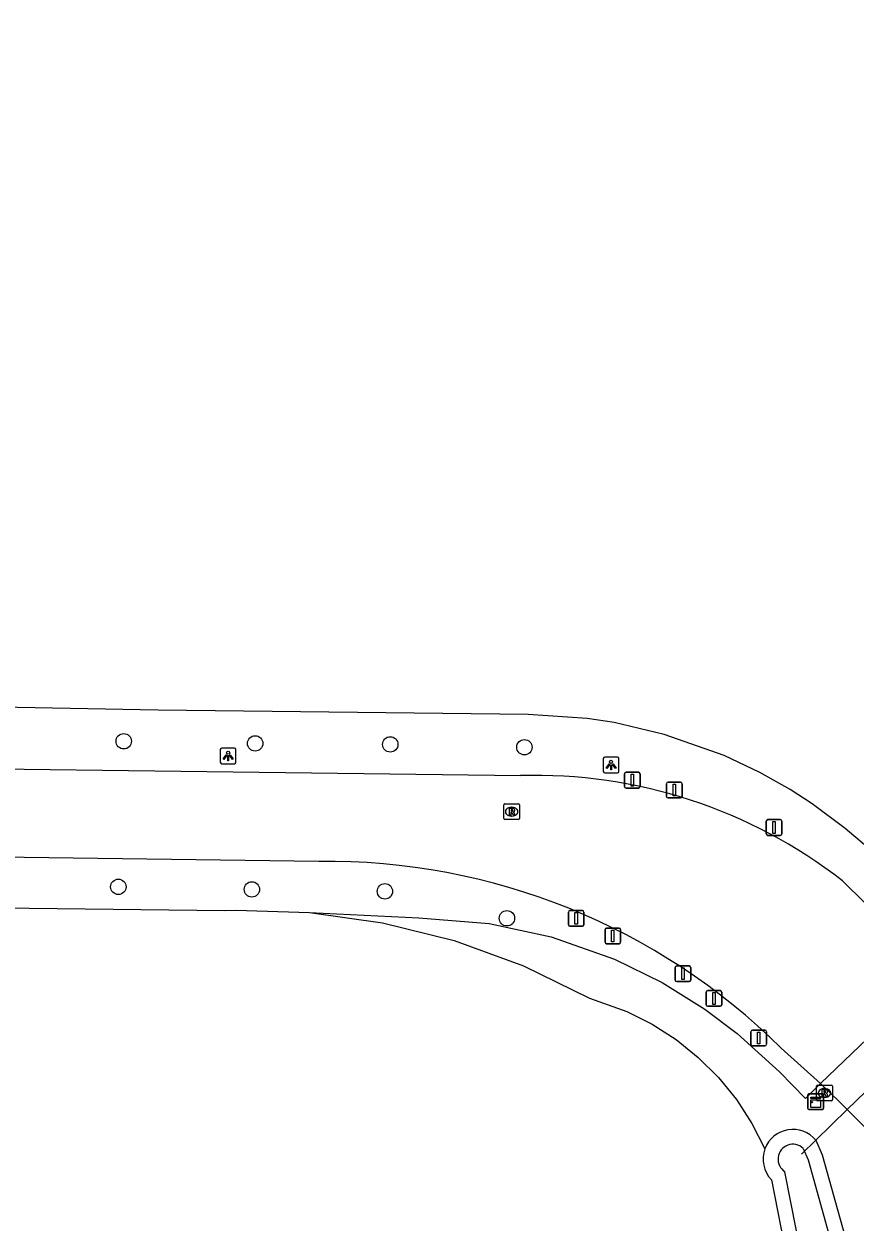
# Model space of a CAD drawing. Extents: x 156141 to 158132, y 385651 to 388399.
# Drawn here: x 156815 to 156867.8, y 385918.6 to 385994.7 of the extents above; entities that cross this region are included whole.
import ezdxf

# ---------------------------------------------------------------- set-up
doc = ezdxf.new("R2010")
doc.units = 0
for name, color, linetype in [('IMGEO_Afsluitpaal', 7, 'Continuous'), ('IMGEO_Berm_groen', 7, 'Continuous'), ('IMGEO_Boom', 7, 'Continuous'), ('IMGEO_Bouwland', 7, 'Continuous'), ('IMGEO_Duiker', 7, 'Continuous'), ('IMGEO_Grasland_overig', 7, 'Continuous'), ('IMGEO_Groenvoorziening', 7, 'Continuous'), ('IMGEO_Kast', 7, 'Continuous'), ('IMGEO_Lichtpunt', 7, 'Continuous'), ('IMGEO_Rijbaan_lokaal_gesloten', 7, 'Continuous'), ('IMGEO_Rijbaan_lokaal_open', 7, 'Continuous'), ('IMGEO_Rioolput', 7, 'Continuous'), ('IMGEO_Waterloop', 7, 'Continuous')]:
    doc.layers.add(name, color=color, linetype=linetype)

msp = doc.modelspace()

# ---------------------------------------------------------------- linework, layer by layer
at = {"layer": 'IMGEO_Afsluitpaal'}
for p, q in [((156853.119, 385946.227), (156853.119, 385947.027)), ((156853.119, 385947.027), (156853.119, 385946.227)), ((156853.219, 385947.127), (156854.009, 385947.127)), ((156854.009, 385947.127), (156853.219, 385947.127)), ((156854.109, 385947.027), (156854.109, 385946.227)), ((156854.109, 385946.227), (156854.109, 385947.027)), ((156854.009, 385946.127), (156853.219, 385946.127)), ((156853.219, 385946.127), (156854.009, 385946.127)), ((156855.791, 385945.601), (156855.791, 385946.401)), ((156855.791, 385946.401), (156855.791, 385945.601)), ((156855.891, 385946.501), (156856.681, 385946.501)), ((156856.681, 385946.501), (156855.891, 385946.501)), ((156856.781, 385946.401), (156856.781, 385945.601)), ((156856.781, 385945.601), (156856.781, 385946.401)), ((156856.681, 385945.501), (156855.891, 385945.501)), ((156855.891, 385945.501), (156856.681, 385945.501)), ((156862.13, 385943.223), (156862.13, 385944.023)), ((156862.13, 385944.023), (156862.13, 385943.223)), ((156862.23, 385944.123), (156863.02, 385944.123)), ((156863.02, 385944.123), (156862.23, 385944.123)), ((156863.12, 385944.023), (156863.12, 385943.223)), ((156863.12, 385943.223), (156863.12, 385944.023)), ((156863.02, 385943.123), (156862.23, 385943.123)), ((156862.23, 385943.123), (156863.02, 385943.123)), ((156849.556, 385937.451), (156849.556, 385938.251)), ((156849.556, 385938.251), (156849.556, 385937.451)), ((156849.656, 385938.351), (156850.446, 385938.351)), ((156850.446, 385938.351), (156849.656, 385938.351)), ((156850.546, 385938.251), (156850.546, 385937.451)), ((156850.546, 385937.451), (156850.546, 385938.251)), ((156850.446, 385937.351), (156849.656, 385937.351)), ((156849.656, 385937.351), (156850.446, 385937.351)), ((156851.885, 385936.338), (156851.885, 385937.138)), ((156851.885, 385937.138), (156851.885, 385936.338)), ((156851.985, 385937.238), (156852.775, 385937.238)), ((156852.775, 385937.238), (156851.985, 385937.238)), ((156852.875, 385937.138), (156852.875, 385936.338)), ((156852.875, 385936.338), (156852.875, 385937.138)), ((156852.775, 385936.238), (156851.985, 385936.238)), ((156851.985, 385936.238), (156852.775, 385936.238)), ((156856.339, 385933.934), (156856.339, 385934.734)), ((156856.339, 385934.734), (156856.339, 385933.934)), ((156856.439, 385934.834), (156857.229, 385934.834)), ((156857.229, 385934.834), (156856.439, 385934.834)), ((156857.329, 385934.734), (156857.329, 385933.934)), ((156857.329, 385933.934), (156857.329, 385934.734)), ((156857.229, 385933.834), (156856.439, 385933.834)), ((156856.439, 385933.834), (156857.229, 385933.834)), ((156858.313, 385932.365), (156858.313, 385933.165)), ((156858.313, 385933.165), (156858.313, 385932.365)), ((156858.413, 385933.265), (156859.203, 385933.265)), ((156859.203, 385933.265), (156858.413, 385933.265)), ((156859.303, 385933.165), (156859.303, 385932.365)), ((156859.303, 385932.365), (156859.303, 385933.165)), ((156859.203, 385932.265), (156858.413, 385932.265)), ((156858.413, 385932.265), (156859.203, 385932.265)), ((156861.158, 385929.856), (156861.158, 385930.656)), ((156861.158, 385930.656), (156861.158, 385929.856)), ((156861.258, 385930.756), (156862.048, 385930.756)), ((156862.048, 385930.756), (156861.258, 385930.756)), ((156862.148, 385930.656), (156862.148, 385929.856)), ((156862.148, 385929.856), (156862.148, 385930.656)), ((156862.048, 385929.756), (156861.258, 385929.756)), ((156861.258, 385929.756), (156862.048, 385929.756))]:
    msp.add_line(p, q, dxfattribs=at)
for points in [[(156853.539, 385947.002), (156853.689, 385947.002), (156853.689, 385946.252), (156853.539, 385946.252), (156853.539, 385947.002)], [(156856.211, 385946.376), (156856.361, 385946.376), (156856.361, 385945.626), (156856.211, 385945.626), (156856.211, 385946.376)], [(156862.55, 385943.998), (156862.7, 385943.998), (156862.7, 385943.248), (156862.55, 385943.248), (156862.55, 385943.998)], [(156849.976, 385938.226), (156850.126, 385938.226), (156850.126, 385937.476), (156849.976, 385937.476), (156849.976, 385938.226)], [(156852.305, 385937.113), (156852.455, 385937.113), (156852.455, 385936.363), (156852.305, 385936.363), (156852.305, 385937.113)], [(156856.759, 385934.709), (156856.909, 385934.709), (156856.909, 385933.959), (156856.759, 385933.959), (156856.759, 385934.709)], [(156858.733, 385933.14), (156858.883, 385933.14), (156858.883, 385932.39), (156858.733, 385932.39), (156858.733, 385933.14)], [(156861.578, 385930.631), (156861.728, 385930.631), (156861.728, 385929.881), (156861.578, 385929.881), (156861.578, 385930.631)]]:
    msp.add_lwpolyline(points, dxfattribs=at)
for centre, start, end in [((156853.219, 385947.027), 90, 180), ((156853.219, 385947.027), 90, 180), ((156854.009, 385947.027), 0, 90), ((156854.009, 385947.027), 360, 90), ((156853.219, 385946.227), 180, 270), ((156853.219, 385946.227), 180, 270), ((156854.009, 385946.227), 270, 0), ((156854.009, 385946.227), 270, 0), ((156855.891, 385946.401), 90, 180), ((156855.891, 385946.401), 90, 180), ((156856.681, 385946.401), 0, 90), ((156856.681, 385946.401), 360, 90), ((156855.891, 385945.601), 180, 270), ((156855.891, 385945.601), 180, 270), ((156856.681, 385945.601), 270, 0), ((156856.681, 385945.601), 270, 0), ((156862.23, 385944.023), 90, 180), ((156862.23, 385944.023), 90, 180), ((156863.02, 385944.023), 0, 90), ((156863.02, 385944.023), 360, 90), ((156862.23, 385943.223), 180, 270), ((156862.23, 385943.223), 180, 270), ((156863.02, 385943.223), 270, 0), ((156863.02, 385943.223), 270, 0), ((156849.656, 385938.251), 90, 180), ((156849.656, 385938.251), 90, 180), ((156850.446, 385938.251), 0, 90), ((156850.446, 385938.251), 360, 90), ((156849.656, 385937.451), 180, 270), ((156849.656, 385937.451), 180, 270), ((156850.446, 385937.451), 270, 0), ((156850.446, 385937.451), 270, 0), ((156851.985, 385937.138), 90, 180), ((156851.985, 385937.138), 90, 180), ((156852.775, 385937.138), 0, 90), ((156852.775, 385937.138), 360, 90), ((156851.985, 385936.338), 180, 270), ((156851.985, 385936.338), 180, 270), ((156852.775, 385936.338), 270, 0), ((156852.775, 385936.338), 270, 0), ((156856.439, 385934.734), 90, 180), ((156856.439, 385934.734), 90, 180), ((156857.229, 385934.734), 0, 90), ((156857.229, 385934.734), 360, 90), ((156856.439, 385933.934), 180, 270), ((156856.439, 385933.934), 180, 270), ((156857.229, 385933.934), 270, 0), ((156857.229, 385933.934), 270, 0), ((156858.413, 385933.165), 90, 180), ((156858.413, 385933.165), 90, 180), ((156859.203, 385933.165), 0, 90), ((156859.203, 385933.165), 360, 90), ((156858.413, 385932.365), 180, 270), ((156858.413, 385932.365), 180, 270), ((156859.203, 385932.365), 270, 0), ((156859.203, 385932.365), 270, 0), ((156861.258, 385930.656), 90, 180), ((156861.258, 385930.656), 90, 180), ((156862.048, 385930.656), 0, 90), ((156862.048, 385930.656), 360, 90), ((156861.258, 385929.856), 180, 270), ((156861.258, 385929.856), 180, 270), ((156862.048, 385929.856), 270, 0), ((156862.048, 385929.856), 270, 0)]:
    msp.add_arc(centre, 0.1, start, end, dxfattribs=at)
at = {"layer": 'IMGEO_Berm_groen'}
for points in [[(156867.279, 385925.705), (156865.275, 385923.762)], [(156865.275, 385923.762), (156865.686, 385922.841), (156867.113, 385917.692)]]:
    msp.add_lwpolyline(points, dxfattribs=at)
at = {"layer": 'IMGEO_Boom'}
for centre in [(156821.302, 385949.1), (156829.654, 385948.964), (156838.239, 385948.9), (156846.761, 385948.721), (156820.961, 385939.855), (156829.446, 385939.69), (156837.898, 385939.568), (156845.651, 385937.857)]:
    msp.add_circle(centre, 0.489, dxfattribs=at)
at = {"layer": 'IMGEO_Bouwland'}
for points in [[(156733.709, 385939.353), (156815.299, 385938.491), (156827.732, 385938.36), (156828.419, 385938.378), (156833.103, 385938.218)], [(156833.103, 385938.218), (156837.744, 385937.569), (156842.291, 385936.439), (156846.696, 385934.839), (156850.909, 385932.788), (156853.263, 385931.947), (156854.877, 385931.131), (156856.397, 385930.151), (156857.806, 385929.018), (156859.09, 385927.743), (156860.232, 385926.341), (156861.223, 385924.828), (156862.049, 385923.219)], [(156862.453, 385921.256), (156863.452, 385916.158)]]:
    msp.add_lwpolyline(points, dxfattribs=at)
msp.add_arc((156863.805, 385922.557), 1.876, 159.35252, 223.90651, dxfattribs=at)
at = {"layer": 'IMGEO_Duiker'}
msp.add_lwpolyline([(156864.371, 385922.885), (156865.275, 385923.762), (156867.279, 385925.705), (156870.21, 385928.547), (156871.635, 385929.928), (156874.513, 385932.719), (156875.714, 385933.884), (156878.887, 385936.96), (156878.995, 385937.065)], dxfattribs=at)
at = {"layer": 'IMGEO_Grasland_overig'}
msp.add_lwpolyline([(156874.876, 385935.88), (156869.913, 385941.02), (156868.367, 385942.514), (156867.151, 385943.555), (156865.038, 385945.128), (156863.64, 385946.028), (156861.712, 385947.117), (156859.447, 385948.19), (156855.652, 385949.539), (156852.463, 385950.284), (156850.754, 385950.548), (156847.012, 385950.806), (156823.489, 385951.065), (156739.662, 385952.666), (156453.016, 385994.658)], dxfattribs=at)
at = {"layer": 'IMGEO_Groenvoorziening'}
msp.add_lwpolyline([(156833.103, 385938.218), (156840.062, 385937.886), (156844.519, 385937.525), (156848.467, 385936.673), (156852.48, 385935.259), (156855.514, 385933.774), (156858.223, 385932.092), (156860.287, 385930.544), (156862.975, 385928.099), (156864.628, 385926.417), (156865.574, 385927.365)], dxfattribs=at)
msp.add_arc((156863.818, 385922.562), 1.887, 39.48837, 159.62055, dxfattribs=at)
at = {"layer": 'IMGEO_Kast'}
for p, q in [((156864.772, 385925.786), (156864.772, 385926.627)), ((156864.772, 385926.627), (156864.772, 385925.786)), ((156864.847, 385926.711), (156865.688, 385926.711)), ((156865.688, 385926.711), (156864.847, 385926.711)), ((156865.772, 385926.636), (156865.772, 385925.795)), ((156865.772, 385925.795), (156865.772, 385926.636)), ((156865.697, 385925.711), (156864.856, 385925.711)), ((156864.856, 385925.711), (156865.697, 385925.711))]:
    msp.add_line(p, q, dxfattribs=at)
for points in [[(156864.967, 385926.501), (156865.567, 385926.501), (156865.567, 385926.416), (156864.967, 385926.416), (156864.967, 385926.501)], [(156864.967, 385926.326), (156865.567, 385926.326), (156865.567, 385925.837), (156864.967, 385925.837), (156864.967, 385926.326)]]:
    msp.add_lwpolyline(points, dxfattribs=at)
msp.add_circle((156865.051, 385926.175), 0.0377, dxfattribs=at)
for centre, start, end in [((156864.85, 385926.633), 92.4484, 184.28452), ((156864.85, 385926.633), 92.4484, 184.28452), ((156865.694, 385926.633), 2.4484, 94.28452), ((156865.694, 385926.633), 2.4484, 94.28452), ((156864.85, 385925.789), 182.4484, 274.28452), ((156864.85, 385925.789), 182.4484, 274.28452), ((156865.694, 385925.789), 272.4484, 4.28452), ((156865.694, 385925.789), 272.4484, 4.28452)]:
    msp.add_arc(centre, 0.0779, start, end, dxfattribs=at)
at = {"layer": 'IMGEO_Lichtpunt'}
for p, q in [((156827.44, 385948.573), (156827.44, 385947.766)), ((156827.44, 385948.573), (156827.44, 385947.766)), ((156828.342, 385948.668), (156827.534, 385948.668)), ((156828.342, 385948.668), (156827.534, 385948.668)), ((156828.436, 385947.766), (156828.436, 385948.573)), ((156828.436, 385947.766), (156828.436, 385948.573)), ((156827.534, 385947.672), (156828.342, 385947.672)), ((156827.534, 385947.672), (156828.342, 385947.672)), ((156851.772, 385947.997), (156851.772, 385947.19)), ((156851.772, 385947.997), (156851.772, 385947.19)), ((156852.674, 385948.092), (156851.866, 385948.092)), ((156852.674, 385948.092), (156851.866, 385948.092)), ((156852.768, 385947.19), (156852.768, 385947.997)), ((156852.768, 385947.19), (156852.768, 385947.997)), ((156851.866, 385947.096), (156852.674, 385947.096)), ((156851.866, 385947.096), (156852.674, 385947.096))]:
    msp.add_line(p, q, dxfattribs=at)
for points in [[(156827.814, 385948.237), (156827.853, 385948.209), (156827.665, 385947.947), (156827.627, 385947.974), (156827.814, 385948.237)], [(156827.916, 385948.189), (156827.963, 385948.189), (156827.963, 385947.867), (156827.916, 385947.867), (156827.916, 385948.189)], [(156828.026, 385948.209), (156828.064, 385948.236), (156828.251, 385947.974), (156828.212, 385947.946), (156828.026, 385948.209)], [(156852.146, 385947.661), (156852.185, 385947.633), (156851.997, 385947.371), (156851.959, 385947.398), (156852.146, 385947.661)], [(156852.248, 385947.613), (156852.295, 385947.613), (156852.295, 385947.291), (156852.248, 385947.291), (156852.248, 385947.613)], [(156852.358, 385947.633), (156852.396, 385947.66), (156852.583, 385947.398), (156852.544, 385947.37), (156852.358, 385947.633)]]:
    msp.add_lwpolyline(points, dxfattribs=at)
for centre in [(156827.939, 385948.371), (156852.271, 385947.795)]:
    msp.add_circle(centre, 0.0994, dxfattribs=at)
for centre, start, end in [((156827.534, 385948.573), 90, 180), ((156827.534, 385948.573), 90, 180), ((156828.342, 385948.573), 0, 90), ((156828.342, 385948.573), 0, 90), ((156827.534, 385947.766), 180, 270), ((156827.534, 385947.766), 180, 270), ((156828.342, 385947.766), 270, 0), ((156828.342, 385947.766), 270, 360), ((156851.866, 385947.997), 90, 180), ((156851.866, 385947.997), 90, 180), ((156852.674, 385947.997), 0, 90), ((156852.674, 385947.997), 0, 90), ((156851.866, 385947.19), 180, 270), ((156851.866, 385947.19), 180, 270), ((156852.674, 385947.19), 270, 0), ((156852.674, 385947.19), 270, 360)]:
    msp.add_arc(centre, 0.0946, start, end, dxfattribs=at)
at = {"layer": 'IMGEO_Rijbaan_lokaal_gesloten'}
for points in [[(156868.557, 385930.225), (156865.574, 385927.365)], [(156865.574, 385927.365), (156866.774, 385926.21), (156867.279, 385925.705)], [(156867.279, 385925.705), (156873.553, 385919.437)]]:
    msp.add_lwpolyline(points, dxfattribs=at)
at = {"layer": 'IMGEO_Rijbaan_lokaal_open'}
for points in [[(156733.439, 385948.397), (156733.609, 385948.372), (156846.504, 385946.917)], [(156833.705, 385941.466), (156733.811, 385942.825), (156732.567, 385943.006)], [(156866.966, 385940.233), (156872.684, 385934.595)], [(156865.574, 385927.365), (156863.077, 385929.611)]]:
    msp.add_lwpolyline(points, dxfattribs=at)
for centre, radius, start, end in [((156847.487, 385915.263), 31.669, 52.04171, 91.77859), ((156834.254, 385900.514), 40.956, 45.27185, 90.7686)]:
    msp.add_arc(centre, radius, start, end, dxfattribs=at)
at = {"layer": 'IMGEO_Rioolput'}
for p, q in [((156845.453, 385944.204), (156845.453, 385945.056)), ((156845.528, 385945.13), (156846.38, 385945.13)), ((156845.941, 385944.91), (156845.966, 385944.91)), ((156846.454, 385945.056), (156846.454, 385944.204)), ((156846.38, 385944.13), (156845.528, 385944.13)), ((156845.964, 385944.35), (156845.939, 385944.35)), ((156865.329, 385926.34), (156865.329, 385927.192)), ((156865.404, 385927.266), (156866.256, 385927.266)), ((156865.817, 385927.046), (156865.842, 385927.046)), ((156866.33, 385927.192), (156866.33, 385926.34)), ((156866.256, 385926.266), (156865.404, 385926.266)), ((156865.84, 385926.486), (156865.815, 385926.486))]:
    msp.add_line(p, q, dxfattribs=at)
for points in [[(156845.453, 385944.204), (156845.453, 385945.056)], [(156845.528, 385945.13), (156846.38, 385945.13)], [(156846.042, 385944.828), (156845.79, 385944.83), (156845.79, 385944.43)], [(156845.79, 385944.43), (156845.914, 385944.43), (156845.914, 385944.592), (156845.925, 385944.592)], [(156845.968, 385944.749), (156845.914, 385944.749), (156845.914, 385944.668)], [(156845.914, 385944.668), (156845.966, 385944.668)], [(156845.972, 385944.563), (156846.043, 385944.43), (156846.183, 385944.43), (156846.118, 385944.556)], [(156846.454, 385945.056), (156846.454, 385944.204)], [(156846.38, 385944.13), (156845.528, 385944.13)], [(156865.329, 385926.34), (156865.329, 385927.192)], [(156865.404, 385927.266), (156866.256, 385927.266)], [(156865.918, 385926.964), (156865.666, 385926.966), (156865.666, 385926.566)], [(156866.33, 385927.192), (156866.33, 385926.34)], [(156866.256, 385926.266), (156865.404, 385926.266)], [(156865.666, 385926.566), (156865.79, 385926.566), (156865.79, 385926.728), (156865.801, 385926.728)], [(156865.844, 385926.885), (156865.79, 385926.885), (156865.79, 385926.804)], [(156865.79, 385926.804), (156865.842, 385926.804)], [(156865.848, 385926.699), (156865.919, 385926.566), (156866.059, 385926.566), (156865.994, 385926.692)]]:
    msp.add_lwpolyline(points, dxfattribs=at)
for centre, radius, start, end in [((156845.53, 385945.054), 0.0765, 91.55205, 178.44795), ((156845.53, 385945.054), 0.0765, 91.55205, 178.44795), ((156845.924, 385944.539), 0.0533, 26.02933, 88.69889), ((156845.95, 385944.857), 0.19, 274.7715, 282.96867), ((156845.974, 385944.653), 0.0964, 77.00612, 93.18647), ((156845.988, 385944.71), 0.0378, 276.66336, 79.67722), ((156846.041, 385944.718), 0.109, 350.36119, 89.41601), ((156846.039, 385944.718), 0.112, 277.58423, 350.98172), ((156846.023, 385944.503), 0.108, 29.51342, 73.79051), ((156846.378, 385945.054), 0.0765, 1.55205, 88.44795), ((156846.378, 385945.054), 0.0765, 1.55205, 88.44795), ((156845.53, 385944.206), 0.0765, 181.55205, 268.44795), ((156845.53, 385944.206), 0.0765, 181.55205, 268.44795), ((156846.378, 385944.206), 0.0765, 271.55205, 358.44795), ((156846.378, 385944.206), 0.0765, 271.55205, 358.44795), ((156865.406, 385927.19), 0.0765, 91.55205, 178.44795), ((156865.406, 385927.19), 0.0765, 91.55205, 178.44795), ((156865.917, 385926.854), 0.109, 350.36119, 89.41601), ((156866.254, 385927.19), 0.0765, 1.55205, 88.44795), ((156866.254, 385927.19), 0.0765, 1.55205, 88.44795), ((156865.406, 385926.342), 0.0765, 181.55205, 268.44795), ((156865.406, 385926.342), 0.0765, 181.55205, 268.44795), ((156865.8, 385926.675), 0.0533, 26.02933, 88.69889), ((156865.826, 385926.993), 0.19, 274.7715, 282.96867), ((156865.85, 385926.789), 0.0964, 77.00612, 93.18647), ((156865.864, 385926.846), 0.0378, 276.66336, 79.67722), ((156865.915, 385926.854), 0.112, 277.58423, 350.98172), ((156865.899, 385926.639), 0.108, 29.51342, 73.79051), ((156866.254, 385926.342), 0.0765, 271.55205, 358.44795), ((156866.254, 385926.342), 0.0765, 271.55205, 358.44795)]:
    msp.add_arc(centre, radius, start, end, dxfattribs=at)
for centre, major_axis, ratio, start_param, end_param in [((156845.94, 385944.63), (-0.387, 0.002), 0.722429, 4.712389, 7.853982), ((156845.965, 385944.63), (-0.39, 0.002), 0.717154, 1.570796, 4.712389), ((156865.816, 385926.766), (-0.387, 0.002), 0.722429, 4.712389, 7.853982), ((156865.841, 385926.766), (-0.39, 0.002), 0.717154, 1.570796, 4.712389)]:
    msp.add_ellipse(centre, major_axis=major_axis, ratio=ratio, start_param=start_param, end_param=end_param, dxfattribs=at)
at = {"layer": 'IMGEO_Waterloop'}
for points in [[(156864.473, 385923.239), (156864.794, 385922.52), (156866.211, 385917.407), (156866.417, 385916.635)], [(156864.41, 385916.185), (156863.316, 385921.764)]]:
    msp.add_lwpolyline(points, dxfattribs=at)
msp.add_arc((156863.818, 385922.562), 0.942, 45.95538, 237.82287, dxfattribs=at)

doc.saveas('drawing.dxf')
